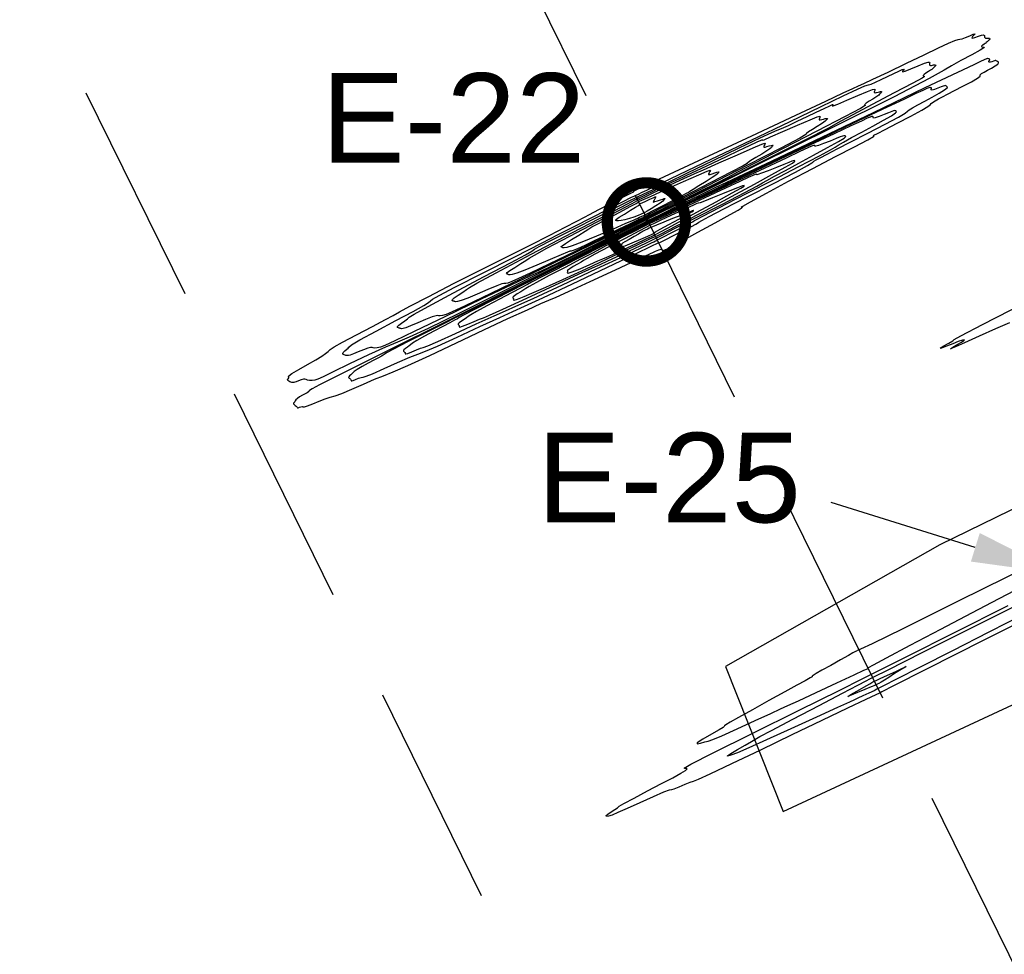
# Model space of a CAD drawing. Extents: x 3249832 to 3255657, y 13789405 to 13793316.
# Tile 600 of 656: x 3254594 to 3254814, y 13790838 to 13791046. Entities that reach past the tile are written whole.
import ezdxf

# ---------------------------------------------------------------- set-up
doc = ezdxf.new("R2010")
doc.units = 0
doc.header["$LTSCALE"] = 100
doc.header["$MEASUREMENT"] = 0
doc.linetypes.add('DASHED', pattern=[0.75, 0.5, -0.25])
for name, color, linetype in [('GRATIO_CON', 10, 'CONTINUOUS'), ('GRATIO_ICON', 7, 'CONTINUOUS'), ('PLAN', 7, 'CONTINUOUS'), ('TARGETS_EAST', 7, 'CONTINUOUS')]:
    doc.layers.add(name, color=color, linetype=linetype)
doc.styles.add('Gratio_032316_contours$0$symbol', font='symbol.shx')
doc.styles.get("Standard").update_dxf_attribs({"font": 'arial.ttf'})
doc.linetypes.add('Gratio_032316_contours$0$DEPRESSION', pattern='A,0.3,["%",Gratio_032316_contours$0$symbol,S=0.05,R=180,X=0,Y=0],0.0001', length=0.3001)

# ---------------------------------------------------------------- blocks, each defined once
blk = doc.blocks.new('Gratio_032316_contours')
at = {"layer": 'GRATIO_CON', "color": 5, "linetype": 'Continuous', "flags": 128}
for points in [[(3254655.18, 13790965.31), (3254655.13, 13790965.32), (3254655.08, 13790965.33), (3254654.99, 13790965.34), (3254654.84, 13790965.35), (3254654.64, 13790965.38), (3254654.4, 13790965.46), (3254654.15, 13790965.6), (3254653.96, 13790965.78), (3254653.9, 13790965.99), (3254654, 13790966.19), (3254654.15, 13790966.37), (3254654.21, 13790966.51), (3254654.12, 13790966.63), (3254654.2, 13790966.86), (3254654.86, 13790967.36), (3254656.38, 13790968.24), (3254658.34, 13790969.33), (3254660.2, 13790970.37), (3254661.53, 13790971.19), (3254662.38, 13790971.79), (3254662.93, 13790972.26), (3254663.42, 13790972.69), (3254664.32, 13790973.31), (3254666.19, 13790974.37), (3254669.29, 13790976), (3254672.84, 13790977.83), (3254675.81, 13790979.38), (3254677.53, 13790980.34), (3254678.9, 13790981.14), (3254681.23, 13790982.41), (3254685.44, 13790984.59), (3254691.02, 13790987.43), (3254697.09, 13790990.49), (3254702.89, 13790993.42), (3254708.1, 13790996.05), (3254712.52, 13790998.28), (3254715.98, 13791000.05), (3254718.53, 13791001.37), (3254720.28, 13791002.29), (3254721.4, 13791002.9), (3254722.35, 13791003.41), (3254723.65, 13791004.09), (3254725.62, 13791005.11), (3254727.85, 13791006.24), (3254729.72, 13791007.18), (3254730.76, 13791007.7), (3254731.15, 13791007.88), (3254731.21, 13791007.91), (3254731.2, 13791007.92), (3254731.19, 13791007.95), (3254731.17, 13791007.98), (3254731.17, 13791007.99), (3254731.16, 13791008), (3254731.16, 13791008.02), (3254731.4, 13791008.16), (3254733.2, 13791009.04), (3254738.12, 13791011.35), (3254746.97, 13791015.49), (3254757.7, 13791020.49), (3254767.49, 13791025.06), (3254774.19, 13791028.2), (3254778.11, 13791030.05), (3254780.23, 13791031.04), (3254781.49, 13791031.61), (3254782.72, 13791032.17), (3254784.75, 13791033.11), (3254788.11, 13791034.71), (3254792.22, 13791036.67), (3254796.21, 13791038.59), (3254799.37, 13791040.11), (3254801.63, 13791041.17), (3254803.07, 13791041.79), (3254803.81, 13791042), (3254804.2, 13791042.03), (3254804.66, 13791042.1), (3254805.45, 13791042.4), (3254806.4, 13791042.81), (3254807.17, 13791043.15), (3254807.53, 13791043.27), (3254807.54, 13791043.18), (3254807.32, 13791042.94), (3254807.01, 13791042.63), (3254806.82, 13791042.35), (3254806.95, 13791042.25), (3254807.51, 13791042.42), (3254808.31, 13791042.71), (3254809.03, 13791042.95), (3254809.47, 13791043), (3254809.65, 13791042.91), (3254809.7, 13791042.77), (3254809.7, 13791042.66), (3254809.69, 13791042.57), (3254809.71, 13791042.49), (3254809.76, 13791042.41), (3254809.84, 13791042.33), (3254809.94, 13791042.27), (3254810.06, 13791042.26), (3254810.21, 13791042.28), (3254810.4, 13791042.3), (3254810.63, 13791042.31), (3254810.82, 13791042.27), (3254810.88, 13791042.15), (3254810.74, 13791041.93), (3254810.49, 13791041.67), (3254810.24, 13791041.45), (3254810.08, 13791041.3), (3254809.97, 13791041.2), (3254809.81, 13791041.09), (3254809.57, 13791040.94), (3254809.29, 13791040.75), (3254809.07, 13791040.57), (3254808.99, 13791040.42), (3254809.05, 13791040.32), (3254809.27, 13791040.28), (3254809.58, 13791040.28), (3254809.56, 13791040.13), (3254808.73, 13791039.6), (3254806.83, 13791038.56), (3254804.42, 13791037.28), (3254802.31, 13791036.1), (3254800.68, 13791035.11), (3254797.33, 13791033.25), (3254789.46, 13791029.19), (3254775.54, 13791022.22), (3254759.18, 13791014.09), (3254745.28, 13791007.21), (3254737.51, 13791003.37), (3254734.65, 13791001.95), (3254734.25, 13791001.74), (3254734.11, 13791001.66), (3254733.11, 13791001.17), (3254730.4, 13790999.82), (3254725.38, 13790997.31), (3254718.36, 13790993.81), (3254709.94, 13790989.6), (3254700.81, 13790985.04), (3254692.15, 13790980.76), (3254685.3, 13790977.43), (3254681.08, 13790975.48), (3254678.43, 13790974.36), (3254675.78, 13790973.22), (3254672.01, 13790971.49), (3254667.77, 13790969.47), (3254664.11, 13790967.71), (3254661.83, 13790966.62), (3254660.64, 13790966.09), (3254659.97, 13790965.89), (3254659.36, 13790965.81), (3254658.79, 13790965.81), (3254658.33, 13790965.88), (3254658.03, 13790965.99), (3254657.78, 13790966.09), (3254657.44, 13790966.09), (3254656.93, 13790965.95), (3254656.35, 13790965.72), (3254655.82, 13790965.51), (3254655.48, 13790965.38), (3254655.28, 13790965.33), (3254655.18, 13790965.31)], [(3254667.29, 13790971.34), (3254667.19, 13790971.34), (3254667.12, 13790971.36), (3254667.03, 13790971.38), (3254666.91, 13790971.4), (3254666.73, 13790971.43), (3254666.53, 13790971.5), (3254666.33, 13790971.62), (3254666.22, 13790971.81), (3254666.32, 13790972.07), (3254666.67, 13790972.41), (3254667.12, 13790972.75), (3254667.44, 13790973.04), (3254667.59, 13790973.26), (3254668.2, 13790973.74), (3254670.08, 13790974.86), (3254673.69, 13790976.82), (3254678.09, 13790979.16), (3254681.96, 13790981.23), (3254684.32, 13790982.54), (3254685.42, 13790983.23), (3254685.87, 13790983.58), (3254686.31, 13790983.93), (3254687.76, 13790984.77), (3254691.3, 13790986.63), (3254697.47, 13790989.79), (3254704.67, 13790993.44), (3254710.77, 13790996.53), (3254714.26, 13790998.31), (3254716.18, 13790999.32), (3254718.22, 13791000.37), (3254721.57, 13791002.09), (3254725.53, 13791004.09), (3254728.91, 13791005.79), (3254730.79, 13791006.73), (3254731.49, 13791007.07), (3254731.6, 13791007.11), (3254731.63, 13791007.11), (3254731.81, 13791007.2), (3254732.3, 13791007.43), (3254733.17, 13791007.85), (3254734.19, 13791008.34), (3254735.07, 13791008.76), (3254735.78, 13791009.09), (3254737.43, 13791009.88), (3254741.41, 13791011.79), (3254748.56, 13791015.22), (3254757.49, 13791019.5), (3254766.22, 13791023.69), (3254773.15, 13791027.03), (3254778.12, 13791029.41), (3254781.3, 13791030.89), (3254782.96, 13791031.6), (3254783.74, 13791031.85), (3254784.34, 13791032.03), (3254785.31, 13791032.44), (3254786.61, 13791033.04), (3254788.03, 13791033.72), (3254789.38, 13791034.36), (3254790.51, 13791034.89), (3254791.31, 13791035.25), (3254791.68, 13791035.38), (3254791.71, 13791035.33), (3254791.54, 13791035.14), (3254791.33, 13791034.9), (3254791.35, 13791034.76), (3254791.92, 13791034.9), (3254793.22, 13791035.41), (3254794.84, 13791036.09), (3254796.26, 13791036.66), (3254797.08, 13791036.9), (3254797.39, 13791036.89), (3254797.44, 13791036.76), (3254797.42, 13791036.62), (3254797.38, 13791036.5), (3254797.37, 13791036.39), (3254797.4, 13791036.29), (3254797.48, 13791036.22), (3254797.62, 13791036.19), (3254797.81, 13791036.21), (3254798.04, 13791036.26), (3254798.3, 13791036.31), (3254798.54, 13791036.33), (3254798.72, 13791036.3), (3254798.77, 13791036.2), (3254798.66, 13791036.02), (3254798.44, 13791035.79), (3254798.22, 13791035.59), (3254798.07, 13791035.44), (3254797.9, 13791035.3), (3254797.62, 13791035.1), (3254797.14, 13791034.8), (3254796.6, 13791034.46), (3254796.16, 13791034.15), (3254795.94, 13791033.94), (3254795.94, 13791033.83), (3254796.12, 13791033.79), (3254796.29, 13791033.75), (3254795.75, 13791033.36), (3254793.65, 13791032.2), (3254789.52, 13791030.03), (3254784.54, 13791027.44), (3254780.25, 13791025.18), (3254777.57, 13791023.7), (3254774.81, 13791022.2), (3254769.66, 13791019.55), (3254760.71, 13791015.06), (3254750.2, 13791009.84), (3254741.26, 13791005.42), (3254736.12, 13791002.87), (3254733.25, 13791001.43), (3254730.18, 13790999.88), (3254725.13, 13790997.36), (3254719.16, 13790994.4), (3254713.99, 13790991.86), (3254710.74, 13790990.31), (3254708.06, 13790989.08), (3254703.97, 13790987.17), (3254697.19, 13790983.93), (3254689.21, 13790980.09), (3254682.22, 13790976.72), (3254677.86, 13790974.63), (3254675.67, 13790973.61), (3254674.64, 13790973.22), (3254673.94, 13790973.06), (3254673.41, 13790973.02), (3254673.03, 13790973.07), (3254672.77, 13790973.16), (3254672.44, 13790973.18), (3254671.85, 13790973.04), (3254670.85, 13790972.67), (3254669.66, 13790972.18), (3254668.6, 13790971.75), (3254667.89, 13790971.48), (3254667.49, 13790971.37), (3254667.29, 13790971.34)], [(3254679.4, 13790977.36), (3254679.24, 13790977.37), (3254679.15, 13790977.4), (3254679.08, 13790977.43), (3254678.97, 13790977.45), (3254678.82, 13790977.48), (3254678.66, 13790977.53), (3254678.5, 13790977.64), (3254678.48, 13790977.83), (3254678.74, 13790978.16), (3254679.35, 13790978.63), (3254680.09, 13790979.14), (3254680.68, 13790979.56), (3254681.06, 13790979.9), (3254682.2, 13790980.63), (3254685.3, 13790982.35), (3254691.01, 13790985.4), (3254697.84, 13790989), (3254703.72, 13790992.1), (3254707.1, 13790993.9), (3254708.47, 13790994.67), (3254708.8, 13790994.91), (3254709.08, 13790995.11), (3254710.15, 13790995.71), (3254712.87, 13790997.12), (3254717.66, 13790999.55), (3254723.27, 13791002.39), (3254728.03, 13791004.79), (3254730.68, 13791006.13), (3254731.66, 13791006.62), (3254731.81, 13791006.69), (3254731.87, 13791006.71), (3254732.28, 13791006.9), (3254733.38, 13791007.42), (3254735.49, 13791008.42), (3254738.76, 13791009.99), (3254743.31, 13791012.19), (3254749.03, 13791014.95), (3254754.86, 13791017.77), (3254759.53, 13791019.99), (3254762.13, 13791021.19), (3254763.37, 13791021.72), (3254764.31, 13791022.11), (3254765.83, 13791022.8), (3254767.83, 13791023.74), (3254770.01, 13791024.78), (3254772.08, 13791025.77), (3254773.83, 13791026.6), (3254775.08, 13791027.18), (3254775.72, 13791027.45), (3254775.88, 13791027.47), (3254775.77, 13791027.35), (3254775.65, 13791027.18), (3254775.88, 13791027.18), (3254776.9, 13791027.55), (3254778.92, 13791028.4), (3254781.37, 13791029.46), (3254783.49, 13791030.36), (3254784.68, 13791030.79), (3254785.13, 13791030.86), (3254785.18, 13791030.74), (3254785.13, 13791030.58), (3254785.07, 13791030.42), (3254785.03, 13791030.28), (3254785.04, 13791030.17), (3254785.13, 13791030.11), (3254785.3, 13791030.1), (3254785.56, 13791030.15), (3254785.88, 13791030.23), (3254786.19, 13791030.31), (3254786.45, 13791030.35), (3254786.62, 13791030.33), (3254786.67, 13791030.25), (3254786.57, 13791030.1), (3254786.39, 13791029.91), (3254786.21, 13791029.73), (3254786.06, 13791029.57), (3254785.84, 13791029.39), (3254785.42, 13791029.1), (3254784.72, 13791028.67), (3254783.92, 13791028.17), (3254783.25, 13791027.74), (3254782.9, 13791027.47), (3254782.84, 13791027.34), (3254782.97, 13791027.31), (3254783.01, 13791027.23), (3254781.95, 13791026.59), (3254778.56, 13791024.79), (3254772.22, 13791021.5), (3254764.66, 13791017.61), (3254758.2, 13791014.26), (3254754.45, 13791012.3), (3254752.29, 13791011.15), (3254749.87, 13791009.9), (3254745.89, 13791007.91), (3254741.22, 13791005.59), (3254737.25, 13791003.62), (3254735.03, 13791002.52), (3254734.21, 13791002.1), (3254734.1, 13791002.03), (3254734.1, 13791002.03), (3254734.1, 13791002.03), (3254734.1, 13791002.03), (3254733.85, 13791001.91), (3254732.09, 13791001.06), (3254727.3, 13790998.75), (3254718.71, 13790994.6), (3254708.44, 13790989.64), (3254699.34, 13790985.26), (3254693.6, 13790982.5), (3254690.66, 13790981.12), (3254689.32, 13790980.55), (3254688.53, 13790980.31), (3254688.03, 13790980.23), (3254687.73, 13790980.27), (3254687.51, 13790980.32), (3254687.11, 13790980.27), (3254686.25, 13790979.99), (3254684.76, 13790979.39), (3254682.98, 13790978.64), (3254681.37, 13790977.98), (3254680.3, 13790977.58), (3254679.7, 13790977.4), (3254679.4, 13790977.36)], [(3254691.51, 13790983.38), (3254691.3, 13790983.4), (3254691.19, 13790983.43), (3254691.12, 13790983.48), (3254691.03, 13790983.5), (3254690.92, 13790983.53), (3254690.79, 13790983.57), (3254690.68, 13790983.66), (3254690.74, 13790983.86), (3254691.16, 13790984.24), (3254692.02, 13790984.85), (3254693.06, 13790985.52), (3254693.91, 13790986.09), (3254694.54, 13790986.54), (3254696.2, 13790987.51), (3254700.51, 13790989.85), (3254708.33, 13790993.98), (3254717.59, 13790998.83), (3254725.47, 13791002.96), (3254729.88, 13791005.27), (3254731.52, 13791006.12), (3254731.78, 13791006.26), (3254731.83, 13791006.28), (3254731.89, 13791006.31), (3254731.94, 13791006.33), (3254732.03, 13791006.37), (3254732.51, 13791006.59), (3254733.78, 13791007.19), (3254736.03, 13791008.28), (3254738.68, 13791009.56), (3254740.93, 13791010.63), (3254742.24, 13791011.25), (3254743.11, 13791011.64), (3254744.29, 13791012.18), (3254746.34, 13791013.15), (3254749.05, 13791014.44), (3254751.99, 13791015.84), (3254754.78, 13791017.17), (3254757.15, 13791018.3), (3254758.86, 13791019.11), (3254759.76, 13791019.51), (3254760.04, 13791019.61), (3254760, 13791019.55), (3254759.96, 13791019.46), (3254760.41, 13791019.59), (3254761.88, 13791020.2), (3254764.62, 13791021.39), (3254767.9, 13791022.84), (3254770.71, 13791024.06), (3254772.29, 13791024.69), (3254772.87, 13791024.84), (3254772.93, 13791024.72), (3254772.85, 13791024.54), (3254772.76, 13791024.34), (3254772.69, 13791024.17), (3254772.69, 13791024.05), (3254772.77, 13791024), (3254772.98, 13791024.02), (3254773.31, 13791024.1), (3254773.71, 13791024.21), (3254774.09, 13791024.31), (3254774.36, 13791024.36), (3254774.52, 13791024.36), (3254774.56, 13791024.3), (3254774.49, 13791024.18), (3254774.34, 13791024.03), (3254774.19, 13791023.87), (3254774.04, 13791023.71), (3254773.77, 13791023.49), (3254773.22, 13791023.11), (3254772.3, 13791022.53), (3254771.23, 13791021.88), (3254770.34, 13791021.33), (3254769.86, 13791020.99), (3254769.73, 13791020.85), (3254769.81, 13791020.82), (3254769.76, 13791020.72), (3254768.38, 13791019.95), (3254764.27, 13791017.79), (3254756.71, 13791013.89), (3254747.73, 13791009.28), (3254740.08, 13791005.36), (3254735.81, 13791003.16), (3254734.23, 13791002.35), (3254734.01, 13791002.23), (3254734.01, 13791002.23), (3254734.01, 13791002.23), (3254734, 13791002.23), (3254733.85, 13791002.16), (3254732.77, 13791001.65), (3254729.85, 13791000.24), (3254724.6, 13790997.71), (3254718.2, 13790994.62), (3254712.27, 13790991.77), (3254708.09, 13790989.77), (3254705.5, 13790988.55), (3254703.99, 13790987.88), (3254703.11, 13790987.55), (3254702.65, 13790987.45), (3254702.42, 13790987.46), (3254702.25, 13790987.48), (3254701.78, 13790987.36), (3254700.66, 13790986.94), (3254698.67, 13790986.1), (3254696.29, 13790985.1), (3254694.15, 13790984.21), (3254692.72, 13790983.68), (3254691.91, 13790983.44), (3254691.51, 13790983.38)], [(3254715.73, 13790995.43), (3254715.41, 13790995.45), (3254715.27, 13790995.51), (3254715.2, 13790995.57), (3254715.15, 13790995.61), (3254715.1, 13790995.63), (3254715.04, 13790995.65), (3254715.03, 13790995.7), (3254715.26, 13790995.91), (3254716, 13790996.42), (3254717.38, 13790997.29), (3254719, 13790998.29), (3254720.38, 13790999.15), (3254721.2, 13790999.66), (3254721.92, 13791000.09), (3254723.21, 13791000.79), (3254725.5, 13791002), (3254728.2, 13791003.43), (3254730.5, 13791004.65), (3254731.78, 13791005.35), (3254732.24, 13791005.64), (3254732.3, 13791005.7), (3254732.39, 13791005.76), (3254733.09, 13791006.07), (3254734.99, 13791006.92), (3254738.39, 13791008.44), (3254742.39, 13791010.23), (3254745.79, 13791011.74), (3254747.69, 13791012.56), (3254748.38, 13791012.8), (3254748.41, 13791012.69), (3254748.29, 13791012.45), (3254748.14, 13791012.18), (3254748.02, 13791011.95), (3254747.97, 13791011.81), (3254748.06, 13791011.78), (3254748.33, 13791011.85), (3254748.81, 13791011.99), (3254749.38, 13791012.17), (3254749.88, 13791012.32), (3254750.19, 13791012.4), (3254750.32, 13791012.42), (3254750.35, 13791012.4), (3254750.32, 13791012.35), (3254750.25, 13791012.27), (3254750.16, 13791012.15), (3254750.02, 13791011.99), (3254749.65, 13791011.68), (3254748.83, 13791011.12), (3254747.45, 13791010.26), (3254745.86, 13791009.3), (3254744.52, 13791008.5), (3254743.78, 13791008.05), (3254743.51, 13791007.87), (3254743.51, 13791007.85), (3254743.49, 13791007.82), (3254743.12, 13791007.61), (3254741.99, 13791007.02), (3254739.93, 13791005.95), (3254737.48, 13791004.7), (3254735.4, 13791003.62), (3254734.24, 13791003.01), (3254733.81, 13791002.78), (3254733.76, 13791002.74), (3254733.74, 13791002.73), (3254733.66, 13791002.69), (3254733.44, 13791002.58), (3254733.04, 13791002.4), (3254732.57, 13791002.18), (3254732.17, 13791001.99), (3254731.94, 13791001.89), (3254731.84, 13791001.85), (3254731.82, 13791001.84), (3254731.73, 13791001.81), (3254731.11, 13791001.55), (3254729.46, 13791000.83), (3254726.5, 13790999.54), (3254722.93, 13790998.01), (3254719.7, 13790996.67), (3254717.54, 13790995.87), (3254716.34, 13790995.52), (3254715.73, 13790995.43)]]:
    blk.add_lwpolyline(points, close=True, dxfattribs=at)
at = {"layer": 'GRATIO_CON', "color": 1, "linetype": 'Continuous', "flags": 128}
for points in [[(3254739.22, 13790995.43), (3254739.45, 13790995.56), (3254739.56, 13790995.62), (3254739.6, 13790995.64), (3254739.72, 13790995.71), (3254740.41, 13790996.09), (3254742.27, 13790997.1), (3254745.6, 13790998.91), (3254749.51, 13791001.04), (3254752.81, 13791002.86), (3254754.63, 13791003.87), (3254755.29, 13791004.27), (3254755.42, 13791004.37), (3254755.51, 13791004.45), (3254755.57, 13791004.52), (3254755.5, 13791004.52), (3254755.31, 13791004.48), (3254755.67, 13791004.73), (3254757.38, 13791005.7), (3254760.97, 13791007.66), (3254765.89, 13791010.29), (3254771.28, 13791013.15), (3254776.39, 13791015.82), (3254780.65, 13791018.03), (3254783.57, 13791019.56), (3254784.85, 13791020.28), (3254785.03, 13791020.46), (3254784.85, 13791020.45), (3254784.97, 13791020.57), (3254785.75, 13791021), (3254787.45, 13791021.88), (3254790.15, 13791023.28), (3254793.18, 13791024.86), (3254795.69, 13791026.21), (3254797.04, 13791027.02), (3254797.54, 13791027.42), (3254797.74, 13791027.66), (3254798.08, 13791027.93), (3254798.63, 13791028.28), (3254799.37, 13791028.69), (3254800.27, 13791029.18), (3254801.44, 13791029.79), (3254802.96, 13791030.57), (3254804.86, 13791031.55), (3254806.74, 13791032.54), (3254808.12, 13791033.34), (3254808.69, 13791033.77), (3254808.74, 13791033.97), (3254808.72, 13791034.12), (3254809.01, 13791034.36), (3254809.6, 13791034.7), (3254810.38, 13791035.13), (3254811.26, 13791035.61), (3254812.06, 13791036.07), (3254812.63, 13791036.47), (3254812.84, 13791036.74), (3254812.79, 13791036.92), (3254812.62, 13791037.05), (3254812.46, 13791037.15), (3254812.32, 13791037.24), (3254812.2, 13791037.29), (3254812.09, 13791037.29), (3254811.93, 13791037.25), (3254811.68, 13791037.15), (3254811.31, 13791037.01), (3254810.94, 13791036.89), (3254810.69, 13791036.88), (3254810.67, 13791037.03), (3254810.78, 13791037.27), (3254810.86, 13791037.49), (3254810.82, 13791037.6), (3254810.7, 13791037.64), (3254810.57, 13791037.66), (3254810.5, 13791037.69), (3254810.43, 13791037.73), (3254810.32, 13791037.73), (3254810.1, 13791037.66), (3254809.64, 13791037.45), (3254808.82, 13791037.07), (3254807.26, 13791036.34), (3254803.63, 13791034.62), (3254796.37, 13791031.15), (3254784.77, 13791025.6), (3254771.66, 13791019.33), (3254760.75, 13791014.14), (3254754.68, 13791011.28), (3254751.84, 13791009.98), (3254749.54, 13791008.9), (3254745.79, 13791007.08), (3254741.3, 13791004.87), (3254737.45, 13791002.97), (3254735.3, 13791001.91), (3254734.5, 13791001.51), (3254734.39, 13791001.46), (3254734.39, 13791001.46), (3254734.38, 13791001.47), (3254734.38, 13791001.47), (3254733.95, 13791001.26), (3254730.92, 13790999.75), (3254722.71, 13790995.64), (3254707.99, 13790988.28), (3254690.44, 13790979.52), (3254675.02, 13790971.82), (3254665.52, 13790967.06), (3254661, 13790964.79), (3254659.36, 13790963.92), (3254658.78, 13790963.55), (3254658.65, 13790963.4), (3254658.65, 13790963.32), (3254658.54, 13790963.22), (3254658.25, 13790963.05), (3254657.8, 13790962.81), (3254657.2, 13790962.49), (3254656.59, 13790962.14), (3254656.08, 13790961.79), (3254655.76, 13790961.48), (3254655.6, 13790961.21), (3254655.49, 13790961), (3254655.36, 13790960.84), (3254655.25, 13790960.71), (3254655.21, 13790960.59), (3254655.28, 13790960.47), (3254655.43, 13790960.33), (3254655.61, 13790960.19), (3254655.79, 13790960.04), (3254655.94, 13790959.9), (3254656.03, 13790959.79), (3254656.08, 13790959.71), (3254656.14, 13790959.68), (3254656.27, 13790959.71), (3254656.53, 13790959.81), (3254656.84, 13790959.92), (3254657.12, 13790959.97), (3254657.33, 13790959.93), (3254657.66, 13790959.92), (3254658.34, 13790960.11), (3254659.52, 13790960.57), (3254660.96, 13790961.18), (3254662.32, 13790961.71), (3254663.4, 13790962.03), (3254664.5, 13790962.33), (3254666.04, 13790962.86), (3254668.29, 13790963.82), (3254670.89, 13790964.98), (3254673.33, 13790966.05), (3254675.31, 13790966.84), (3254677.49, 13790967.71), (3254680.76, 13790969.12), (3254685.69, 13790971.4), (3254691.67, 13790974.22), (3254697.76, 13790977.09), (3254703.15, 13790979.61), (3254707.49, 13790981.6), (3254710.53, 13790982.97), (3254712.32, 13790983.74), (3254713.92, 13790984.43), (3254716.71, 13790985.68), (3254721.52, 13790987.89), (3254727.18, 13790990.5), (3254732, 13790992.74), (3254734.72, 13790994), (3254735.81, 13790994.5), (3254736.16, 13790994.66), (3254736.49, 13790994.81), (3254736.88, 13790994.97), (3254737.21, 13790995.09), (3254737.41, 13790995.12), (3254737.51, 13790995.08), (3254737.57, 13790994.99), (3254737.63, 13790994.89), (3254737.76, 13790994.84), (3254738, 13790994.87), (3254738.39, 13790995.02), (3254738.84, 13790995.23), (3254739.22, 13790995.43)], [(3254742.95, 13791005.37), (3254736.98, 13791002.52), (3254734.77, 13791001.47), (3254734.45, 13791001.33), (3254734.45, 13791001.33), (3254734.45, 13791001.34), (3254734.45, 13791001.34), (3254734.17, 13791001.19), (3254732.21, 13791000.21), (3254726.89, 13790997.55), (3254717.29, 13790992.75), (3254705.49, 13790986.85), (3254694.33, 13790981.27), (3254686.08, 13790977.13), (3254680.69, 13790974.42), (3254677.54, 13790972.8), (3254676, 13790971.97), (3254675.45, 13790971.62), (3254675.25, 13790971.46), (3254674.87, 13790971.22), (3254674.19, 13790970.85), (3254673.19, 13790970.32), (3254671.89, 13790969.64), (3254670.54, 13790968.91), (3254669.43, 13790968.26), (3254668.8, 13790967.8), (3254668.49, 13790967.49), (3254668.29, 13790967.25), (3254668.03, 13790967.03), (3254667.75, 13790966.81), (3254667.56, 13790966.62), (3254667.53, 13790966.46), (3254667.63, 13790966.33), (3254667.78, 13790966.21), (3254667.93, 13790966.08), (3254668.05, 13790965.96), (3254668.12, 13790965.84), (3254668.14, 13790965.73), (3254668.24, 13790965.7), (3254668.52, 13790965.78), (3254669.08, 13790966), (3254669.76, 13790966.27), (3254670.35, 13790966.47), (3254670.78, 13790966.55), (3254671.45, 13790966.73), (3254672.91, 13790967.3), (3254675.46, 13790968.43), (3254678.5, 13790969.81), (3254681.19, 13790970.99), (3254683.01, 13790971.7), (3254684.72, 13790972.35), (3254687.43, 13790973.49), (3254691.8, 13790975.48), (3254696.89, 13790977.84), (3254701.32, 13790979.89), (3254704.24, 13790981.2), (3254706.87, 13790982.36), (3254710.97, 13790984.24), (3254717.61, 13790987.38), (3254725.25, 13790991.03), (3254731.69, 13790994.11), (3254735.28, 13790995.84), (3254736.6, 13790996.48), (3254736.79, 13790996.57), (3254736.8, 13790996.56), (3254736.81, 13790996.54), (3254736.82, 13790996.53), (3254736.88, 13790996.54), (3254737.27, 13790996.72), (3254738.31, 13790997.24), (3254740.18, 13790998.18), (3254742.35, 13790999.29), (3254744.17, 13791000.23), (3254745.15, 13791000.74), (3254745.55, 13791000.97), (3254745.84, 13791001.14), (3254746.5, 13791001.52), (3254748.14, 13791002.4), (3254751.43, 13791004.12), (3254756.64, 13791006.8), (3254762.51, 13791009.83), (3254767.4, 13791012.37), (3254770.09, 13791013.81), (3254771.09, 13791014.41), (3254771.3, 13791014.59), (3254771.53, 13791014.76), (3254772.03, 13791015.06), (3254772.98, 13791015.57), (3254774.5, 13791016.37), (3254776.73, 13791017.52), (3254779.78, 13791019.09), (3254783.6, 13791021.05), (3254787.46, 13791023.06), (3254790.46, 13791024.65), (3254791.97, 13791025.55), (3254792.5, 13791025.96), (3254792.83, 13791026.25), (3254793.58, 13791026.72), (3254794.79, 13791027.38), (3254796.31, 13791028.2), (3254798, 13791029.12), (3254799.58, 13791030), (3254800.76, 13791030.71), (3254801.32, 13791031.15), (3254801.41, 13791031.38), (3254801.29, 13791031.5), (3254801.15, 13791031.59), (3254801.02, 13791031.65), (3254800.88, 13791031.68), (3254800.71, 13791031.66), (3254800.43, 13791031.57), (3254799.96, 13791031.38), (3254799.27, 13791031.1), (3254798.53, 13791030.83), (3254797.98, 13791030.68), (3254797.76, 13791030.73), (3254797.77, 13791030.9), (3254797.84, 13791031.07), (3254797.8, 13791031.16), (3254797.7, 13791031.19), (3254797.6, 13791031.21), (3254797.53, 13791031.24), (3254797.43, 13791031.25), (3254797.22, 13791031.19), (3254796.78, 13791031.02), (3254795.9, 13791030.61), (3254794.32, 13791029.88), (3254791.62, 13791028.61), (3254786.79, 13791026.33), (3254778.64, 13791022.44), (3254766.73, 13791016.75), (3254753.71, 13791010.52), (3254742.95, 13791005.37)], [(3254739.89, 13791003.71), (3254736.12, 13791001.92), (3254734.73, 13791001.27), (3254734.52, 13791001.18), (3254734.39, 13791001.12), (3254733.5, 13791000.67), (3254731.08, 13790999.45), (3254726.6, 13790997.21), (3254720.54, 13790994.18), (3254713.64, 13790990.72), (3254706.64, 13790987.21), (3254700.37, 13790984.05), (3254695.71, 13790981.68), (3254693.22, 13790980.39), (3254692.24, 13790979.84), (3254691.84, 13790979.59), (3254691.2, 13790979.23), (3254690.13, 13790978.66), (3254688.58, 13790977.84), (3254686.57, 13790976.78), (3254684.48, 13790975.67), (3254682.79, 13790974.73), (3254681.83, 13790974.13), (3254681.38, 13790973.77), (3254681.09, 13790973.51), (3254680.69, 13790973.21), (3254680.25, 13790972.91), (3254679.91, 13790972.65), (3254679.78, 13790972.46), (3254679.82, 13790972.33), (3254679.94, 13790972.22), (3254680.06, 13790972.12), (3254680.15, 13790972.01), (3254680.2, 13790971.88), (3254680.2, 13790971.76), (3254680.33, 13790971.71), (3254680.78, 13790971.84), (3254681.64, 13790972.18), (3254682.68, 13790972.62), (3254683.59, 13790972.98), (3254684.22, 13790973.18), (3254685.24, 13790973.54), (3254687.47, 13790974.5), (3254691.41, 13790976.29), (3254696.05, 13790978.43), (3254700.07, 13790980.26), (3254702.62, 13790981.38), (3254704.95, 13790982.37), (3254708.81, 13790984.11), (3254715.32, 13790987.14), (3254722.89, 13790990.7), (3254729.32, 13790993.74), (3254732.94, 13790995.44), (3254734.37, 13790996.12), (3254734.82, 13790996.32), (3254735.25, 13790996.53), (3254735.75, 13790996.77), (3254736.17, 13790996.98), (3254736.4, 13790997.1), (3254736.49, 13790997.16), (3254736.49, 13790997.17), (3254736.54, 13790997.21), (3254736.91, 13790997.39), (3254737.89, 13790997.89), (3254739.65, 13790998.79), (3254741.72, 13790999.85), (3254743.47, 13791000.76), (3254744.44, 13791001.27), (3254744.8, 13791001.48), (3254744.87, 13791001.53), (3254744.97, 13791001.6), (3254745.44, 13791001.85), (3254746.59, 13791002.45), (3254748.73, 13791003.56), (3254752.02, 13791005.26), (3254756.6, 13791007.61), (3254762.34, 13791010.56), (3254768.18, 13791013.57), (3254772.79, 13791015.97), (3254775.26, 13791017.32), (3254776.27, 13791017.94), (3254776.94, 13791018.38), (3254778.16, 13791019.07), (3254779.98, 13791020.06), (3254782.24, 13791021.28), (3254784.74, 13791022.63), (3254787.1, 13791023.93), (3254788.89, 13791024.96), (3254789.8, 13791025.56), (3254790.04, 13791025.84), (3254789.96, 13791025.95), (3254789.84, 13791026.02), (3254789.72, 13791026.07), (3254789.57, 13791026.08), (3254789.34, 13791026.03), (3254788.94, 13791025.88), (3254788.25, 13791025.61), (3254787.23, 13791025.2), (3254786.13, 13791024.77), (3254785.26, 13791024.48), (3254784.85, 13791024.42), (3254784.77, 13791024.52), (3254784.81, 13791024.65), (3254784.78, 13791024.73), (3254784.7, 13791024.75), (3254784.62, 13791024.76), (3254784.55, 13791024.78), (3254784.42, 13791024.76), (3254784.12, 13791024.65), (3254783.47, 13791024.38), (3254782.16, 13791023.77), (3254779.81, 13791022.68), (3254776.09, 13791020.94), (3254770.81, 13791018.45), (3254763.82, 13791015.14), (3254755.3, 13791011.07), (3254746.72, 13791006.97), (3254739.89, 13791003.71)], [(3254736.82, 13791002.03), (3254735.27, 13791001.3), (3254734.7, 13791001.03), (3254734.61, 13791001), (3254734.61, 13791001), (3254734.61, 13791001), (3254734.61, 13791001), (3254734.45, 13791000.93), (3254733.34, 13791000.37), (3254730.32, 13790998.85), (3254724.93, 13790996.14), (3254718.6, 13790992.95), (3254713.23, 13790990.24), (3254710.25, 13790988.71), (3254709.02, 13790988.06), (3254708.43, 13790987.72), (3254707.54, 13790987.24), (3254706.08, 13790986.46), (3254703.97, 13790985.36), (3254701.25, 13790983.93), (3254698.43, 13790982.44), (3254696.15, 13790981.21), (3254694.87, 13790980.46), (3254694.27, 13790980.05), (3254693.9, 13790979.76), (3254693.36, 13790979.4), (3254692.75, 13790979.01), (3254692.26, 13790978.68), (3254692.04, 13790978.46), (3254692.02, 13790978.33), (3254692.11, 13790978.24), (3254692.2, 13790978.16), (3254692.26, 13790978.06), (3254692.28, 13790977.93), (3254692.27, 13790977.79), (3254692.43, 13790977.73), (3254693.03, 13790977.9), (3254694.19, 13790978.37), (3254695.6, 13790978.97), (3254696.82, 13790979.48), (3254697.67, 13790979.8), (3254699.02, 13790980.35), (3254702.04, 13790981.7), (3254707.35, 13790984.15), (3254713.6, 13790987.06), (3254718.95, 13790989.54), (3254722.06, 13790990.97), (3254723.78, 13790991.74), (3254725.51, 13790992.52), (3254728.25, 13790993.8), (3254731.44, 13790995.3), (3254734.14, 13790996.58), (3254735.64, 13790997.3), (3254736.2, 13790997.57), (3254736.27, 13790997.62), (3254736.27, 13790997.62), (3254736.27, 13790997.62), (3254736.27, 13790997.62), (3254736.42, 13790997.69), (3254737.46, 13790998.21), (3254740.26, 13790999.64), (3254745.26, 13791002.2), (3254751.13, 13791005.22), (3254756.08, 13791007.78), (3254758.82, 13791009.23), (3254760.08, 13791009.94), (3254761.05, 13791010.51), (3254762.73, 13791011.43), (3254765.16, 13791012.74), (3254768.16, 13791014.35), (3254771.48, 13791016.14), (3254774.62, 13791017.85), (3254777.02, 13791019.2), (3254778.28, 13791019.97), (3254778.67, 13791020.3), (3254778.63, 13791020.4), (3254778.54, 13791020.46), (3254778.42, 13791020.49), (3254778.25, 13791020.48), (3254777.96, 13791020.39), (3254777.44, 13791020.2), (3254776.53, 13791019.84), (3254775.19, 13791019.29), (3254773.72, 13791018.72), (3254772.54, 13791018.28), (3254771.94, 13791018.11), (3254771.77, 13791018.14), (3254771.78, 13791018.23), (3254771.76, 13791018.29), (3254771.7, 13791018.3), (3254771.64, 13791018.31), (3254771.58, 13791018.32), (3254771.42, 13791018.28), (3254771.01, 13791018.12), (3254770.16, 13791017.74), (3254768.42, 13791016.94), (3254765.31, 13791015.49), (3254760.56, 13791013.26), (3254754.84, 13791010.58), (3254749.01, 13791007.83), (3254743.86, 13791005.39), (3254739.72, 13791003.42), (3254736.82, 13791002.03)], [(3254736.47, 13790998.59), (3254737.26, 13790999), (3254738.79, 13790999.82), (3254741.45, 13791001.26), (3254745.39, 13791003.39), (3254749.72, 13791005.74), (3254753.28, 13791007.69), (3254755.23, 13791008.79), (3254755.92, 13791009.22), (3254755.98, 13791009.3), (3254755.92, 13791009.33), (3254755.82, 13791009.32), (3254755.61, 13791009.27), (3254755.22, 13791009.13), (3254754.45, 13791008.83), (3254753.1, 13791008.29), (3254751.11, 13791007.49), (3254748.91, 13791006.6), (3254747.1, 13791005.88), (3254746.11, 13791005.5), (3254745.76, 13791005.38), (3254745.72, 13791005.39), (3254745.72, 13791005.41), (3254745.7, 13791005.41), (3254745.68, 13791005.42), (3254745.64, 13791005.41), (3254745.41, 13791005.31), (3254744.8, 13791005.04), (3254743.68, 13791004.53), (3254742.16, 13791003.83), (3254740.41, 13791003.02), (3254738.63, 13791002.19), (3254737.02, 13791001.44), (3254735.82, 13791000.88), (3254735.16, 13791000.57), (3254734.92, 13791000.46), (3254734.88, 13791000.45), (3254734.79, 13791000.4), (3254734.15, 13791000.07), (3254732.43, 13790999.17), (3254729.34, 13790997.55), (3254725.71, 13790995.65), (3254722.61, 13790994.02), (3254720.86, 13790993.07), (3254720.05, 13790992.6), (3254719.5, 13790992.26), (3254718.69, 13790991.78), (3254717.75, 13790991.22), (3254716.96, 13790990.74), (3254716.54, 13790990.45), (3254716.41, 13790990.33), (3254716.44, 13790990.28), (3254716.47, 13790990.24), (3254716.48, 13790990.17), (3254716.44, 13790990.03), (3254716.39, 13790989.84), (3254716.63, 13790989.77), (3254717.53, 13790990.03), (3254719.3, 13790990.74), (3254721.44, 13790991.67), (3254723.28, 13790992.49), (3254724.38, 13790992.96), (3254725.25, 13790993.34), (3254726.62, 13790993.96), (3254728.97, 13790995.05), (3254731.72, 13790996.34), (3254734.07, 13790997.44), (3254735.37, 13790998.06), (3254735.86, 13790998.29), (3254735.92, 13790998.32), (3254735.92, 13790998.33), (3254735.92, 13790998.33), (3254735.93, 13790998.32), (3254735.95, 13790998.33), (3254736.09, 13790998.39), (3254736.47, 13790998.59)], [(3254735.75, 13790998.69), (3254735.79, 13790998.75), (3254736.16, 13790999), (3254737.2, 13790999.61), (3254739.09, 13791000.65), (3254741.32, 13791001.87), (3254743.2, 13791002.9), (3254744.24, 13791003.49), (3254744.61, 13791003.71), (3254744.65, 13791003.75), (3254744.62, 13791003.76), (3254744.52, 13791003.74), (3254744.3, 13791003.67), (3254743.86, 13791003.5), (3254743.07, 13791003.2), (3254741.79, 13791002.68), (3254739.97, 13791001.95), (3254738, 13791001.15), (3254736.39, 13791000.49), (3254735.49, 13791000.13), (3254735.16, 13790999.99), (3254735.11, 13790999.98), (3254735.1, 13791000), (3254735.1, 13791000.01), (3254735.09, 13791000.03), (3254735.07, 13791000.03), (3254734.99, 13790999.98), (3254734.75, 13790999.85), (3254734.32, 13790999.63), (3254733.82, 13790999.37), (3254733.4, 13790999.14), (3254733.13, 13790999), (3254732.84, 13790998.83), (3254732.3, 13790998.51), (3254731.36, 13790997.96), (3254730.25, 13790997.32), (3254729.31, 13790996.76), (3254728.79, 13790996.45), (3254728.61, 13790996.33), (3254728.6, 13790996.3), (3254728.61, 13790996.28), (3254728.59, 13790996.22), (3254728.52, 13790996.08), (3254728.43, 13790995.86), (3254728.6, 13790995.73), (3254729.37, 13790995.9), (3254730.93, 13790996.51), (3254732.83, 13790997.33), (3254734.46, 13790998.06), (3254735.37, 13790998.48), (3254735.71, 13790998.65), (3254735.75, 13790998.69)]]:
    blk.add_lwpolyline(points, close=True, dxfattribs=at)
at = {"layer": 'GRATIO_CON', "color": 5, "linetype": 'Continuous', "flags": 128}
for points in [[(3254815.26, 13790978.69), (3254812.12, 13790977.31), (3254808.45, 13790975.67), (3254805.21, 13790974.23), (3254803.18, 13790973.33), (3254802.25, 13790972.93), (3254802.08, 13790972.89), (3254802.08, 13790972.89), (3254802.39, 13790973.09), (3254802.99, 13790973.44), (3254803.75, 13790973.87), (3254804.51, 13790974.33), (3254805.07, 13790974.7), (3254805.2, 13790974.89), (3254804.76, 13790974.8), (3254803.83, 13790974.48), (3254802.57, 13790974), (3254801.17, 13790973.44), (3254800.07, 13790973.03), (3254799.75, 13790972.98), (3254800.47, 13790973.43), (3254801.68, 13790974.11), (3254802.59, 13790974.66), (3254802.93, 13790974.93), (3254804.4, 13790975.79), (3254809.23, 13790978.31), (3254818.66, 13790983.12)], [(3254826.04, 13790916.06), (3254809.65, 13790907.81), (3254796.57, 13790901.22), (3254789.35, 13790897.58), (3254786.7, 13790896.22), (3254786.33, 13790896.02), (3254786.22, 13790895.95), (3254785.39, 13790895.56), (3254783.16, 13790894.5), (3254779.02, 13790892.53), (3254773.32, 13790889.81), (3254766.64, 13790886.6), (3254759.6, 13790883.2), (3254753.15, 13790880.09), (3254748.28, 13790877.78), (3254745.65, 13790876.6), (3254744.53, 13790876.18), (3254743.82, 13790875.95), (3254742.69, 13790875.49), (3254741.36, 13790874.9), (3254740.27, 13790874.46), (3254739.71, 13790874.31), (3254739.18, 13790874.21), (3254737.96, 13790873.77), (3254735.6, 13790872.75), (3254732.63, 13790871.41), (3254729.81, 13790870.13), (3254727.75, 13790869.22), (3254726.42, 13790868.67), (3254725.61, 13790868.41), (3254725.61, 13790868.41), (3254725.18, 13790868.38), (3254725.13, 13790868.55), (3254725.48, 13790868.91), (3254726.21, 13790869.41), (3254727.03, 13790869.92), (3254727.61, 13790870.28), (3254727.76, 13790870.43), (3254728.02, 13790870.64), (3254729.05, 13790871.24), (3254731.34, 13790872.47), (3254734.38, 13790874.07), (3254737.46, 13790875.69), (3254739.98, 13790877.01), (3254741.8, 13790878), (3254742.87, 13790878.64), (3254743.22, 13790878.98), (3254743.07, 13790879.09), (3254742.68, 13790879.08), (3254742.55, 13790879.17), (3254744.07, 13790880.04), (3254748.85, 13790882.48), (3254757.71, 13790886.89), (3254768.23, 13790892.1), (3254777.2, 13790896.54), (3254782.52, 13790899.19), (3254786.48, 13790901.18), (3254792.5, 13790904.21), (3254802.82, 13790909.38), (3254815, 13790915.5)], [(3254818.83, 13790913.73), (3254810.63, 13790909.55), (3254802.5, 13790905.41), (3254795.32, 13790901.75), (3254789.99, 13790899.03), (3254787.1, 13790897.55), (3254786.03, 13790897), (3254785.88, 13790896.91), (3254785.85, 13790896.89), (3254785.62, 13790896.78), (3254784.99, 13790896.47), (3254783.85, 13790895.93), (3254782.52, 13790895.31), (3254781.39, 13790894.78), (3254780.64, 13790894.44), (3254779.47, 13790893.92), (3254776.85, 13790892.72), (3254772.15, 13790890.57), (3254766.39, 13790887.93), (3254760.97, 13790885.47), (3254757.03, 13790883.7), (3254754.49, 13790882.61), (3254752.99, 13790882.03), (3254752.99, 13790882.03), (3254752.25, 13790881.8), (3254752.24, 13790881.94), (3254753, 13790882.45), (3254754.46, 13790883.32), (3254756.16, 13790884.3), (3254757.56, 13790885.1), (3254758.37, 13790885.58), (3254759.48, 13790886.2), (3254762.08, 13790887.59), (3254766.87, 13790890.11), (3254772.71, 13790893.17), (3254777.96, 13790895.92), (3254781.39, 13790897.72), (3254783.23, 13790898.68), (3254784.08, 13790899.13), (3254784.48, 13790899.33), (3254784.63, 13790899.41), (3254784.65, 13790899.41), (3254785.07, 13790899.62), (3254787.99, 13790901.07), (3254795.88, 13790905.04), (3254810.04, 13790912.15), (3254826.88, 13790920.6)]]:
    blk.add_lwpolyline(points, dxfattribs=at)
at = {"layer": 'GRATIO_CON', "color": 5, "linetype": 'Gratio_032316_contours$0$DEPRESSION', "flags": 128}
for points in [[(3254727.84, 13791001.46), (3254727.47, 13791001.48), (3254727.3, 13791001.54), (3254727.24, 13791001.61), (3254727.21, 13791001.66), (3254727.19, 13791001.67), (3254727.17, 13791001.68), (3254727.19, 13791001.71), (3254727.41, 13791001.87), (3254728.04, 13791002.27), (3254729.18, 13791002.98), (3254730.53, 13791003.81), (3254731.69, 13791004.51), (3254732.33, 13791004.91), (3254732.56, 13791005.06), (3254732.6, 13791005.07), (3254732.61, 13791005.06), (3254732.61, 13791005.05), (3254732.61, 13791005.06), (3254732.59, 13791005.09), (3254732.57, 13791005.14), (3254732.55, 13791005.18), (3254732.53, 13791005.22), (3254732.52, 13791005.24), (3254732.52, 13791005.25), (3254732.54, 13791005.26), (3254732.71, 13791005.33), (3254733.15, 13791005.52), (3254733.94, 13791005.87), (3254734.86, 13791006.28), (3254735.64, 13791006.63), (3254736.08, 13791006.81), (3254736.21, 13791006.82), (3254736.15, 13791006.68), (3254736.01, 13791006.41), (3254735.83, 13791006.1), (3254735.68, 13791005.84), (3254735.62, 13791005.69), (3254735.7, 13791005.67), (3254736.01, 13791005.76), (3254736.56, 13791005.94), (3254737.22, 13791006.14), (3254737.78, 13791006.32), (3254738.1, 13791006.42), (3254738.22, 13791006.45), (3254738.24, 13791006.45), (3254738.23, 13791006.43), (3254738.2, 13791006.39), (3254738.14, 13791006.3), (3254738.02, 13791006.14), (3254737.74, 13791005.86), (3254737.15, 13791005.43), (3254736.21, 13791004.82), (3254735.14, 13791004.17), (3254734.24, 13791003.63), (3254733.74, 13791003.33), (3254733.56, 13791003.21), (3254733.53, 13791003.19), (3254733.5, 13791003.19), (3254733.35, 13791003.14), (3254732.96, 13791002.98), (3254732.25, 13791002.69), (3254731.31, 13791002.31), (3254730.29, 13791001.95), (3254729.31, 13791001.69), (3254728.47, 13791001.52), (3254727.84, 13791001.46)], [(3254784.35, 13790897.3), (3254782.96, 13790896.72), (3254781.31, 13790896.03), (3254779.91, 13790895.45), (3254779.16, 13790895.16), (3254779.14, 13790895.2), (3254779.83, 13790895.61), (3254781.15, 13790896.36), (3254782.7, 13790897.24), (3254784.02, 13790897.98), (3254784.75, 13790898.41), (3254785.02, 13790898.57), (3254785.06, 13790898.59), (3254785.11, 13790898.61), (3254785.46, 13790898.75), (3254786.37, 13790899.16), (3254787.98, 13790899.9), (3254789.85, 13790900.78), (3254791.38, 13790901.49), (3254792.1, 13790901.82), (3254792.18, 13790901.84), (3254791.91, 13790901.7), (3254791.54, 13790901.5), (3254791.04, 13790901.21), (3254790.33, 13790900.77), (3254789.37, 13790900.15), (3254788.3, 13790899.45), (3254787.31, 13790898.82), (3254786.56, 13790898.36), (3254786.03, 13790898.07), (3254785.71, 13790897.89), (3254785.54, 13790897.8), (3254785.48, 13790897.77), (3254785.47, 13790897.76), (3254785.47, 13790897.76), (3254785.47, 13790897.76), (3254785.47, 13790897.76), (3254785.42, 13790897.74), (3254785.14, 13790897.63), (3254784.35, 13790897.3)]]:
    blk.add_lwpolyline(points, close=True, dxfattribs=at)
at = {"layer": 'GRATIO_CON', "color": 1, "linetype": 'Continuous', "flags": 128}
blk.add_lwpolyline([(3254819.79, 13790924.38), (3254803.97, 13790916.51), (3254791.45, 13790910.32), (3254784.55, 13790906.95), (3254781.95, 13790905.71), (3254781.46, 13790905.52), (3254781.25, 13790905.44), (3254781.03, 13790905.32), (3254780.84, 13790905.22), (3254780.69, 13790905.14), (3254780.28, 13790904.91), (3254779.28, 13790904.35), (3254779.28, 13790904.35), (3254777.47, 13790903.34), (3254775.3, 13790902.12), (3254773.34, 13790901.02), (3254772.06, 13790900.28), (3254771.4, 13790899.86), (3254771.18, 13790899.69), (3254771.19, 13790899.65), (3254771.14, 13790899.58), (3254770.71, 13790899.31), (3254769.61, 13790898.7), (3254767.75, 13790897.68), (3254765.02, 13790896.19), (3254761.5, 13790894.26), (3254757.8, 13790892.22), (3254754.71, 13790890.5), (3254752.8, 13790889.41), (3254751.88, 13790888.85), (3254751.58, 13790888.61), (3254751.5, 13790888.49), (3254751.24, 13790888.26), (3254750.36, 13790887.71), (3254748.65, 13790886.72), (3254746.74, 13790885.6), (3254745.47, 13790884.78), (3254745.43, 13790884.56), (3254746.23, 13790884.74), (3254747.2, 13790885.02), (3254747.93, 13790885.2), (3254748.92, 13790885.53), (3254750.93, 13790886.38), (3254754.39, 13790887.94), (3254758.44, 13790889.8), (3254761.92, 13790891.4), (3254764.06, 13790892.38), (3254765.71, 13790893.12), (3254768.11, 13790894.21), (3254772.06, 13790896.06), (3254776.66, 13790898.21), (3254780.55, 13790900.03), (3254782.73, 13790901.02), (3254783.55, 13790901.37), (3254783.67, 13790901.41), (3254783.66, 13790901.42), (3254783.65, 13790901.45), (3254783.63, 13790901.5), (3254783.77, 13790901.62), (3254784.83, 13790902.23), (3254787.75, 13790903.81), (3254793.09, 13790906.64), (3254799.9, 13790910.22), (3254806.86, 13790913.87), (3254812.94, 13790917.04), (3254818.25, 13790919.8)], dxfattribs=at)
at = {"layer": 'GRATIO_ICON', "color": 7, "linetype": 'Continuous', "flags": 128}
for points in [[(3254703.62, 13790989.41), (3254703.36, 13790989.42), (3254703.23, 13790989.47), (3254703.16, 13790989.52), (3254703.09, 13790989.55), (3254703.01, 13790989.58), (3254702.91, 13790989.61), (3254702.85, 13790989.68), (3254703, 13790989.89), (3254703.58, 13790990.33), (3254704.7, 13790991.07), (3254706.03, 13790991.91), (3254707.15, 13790992.62), (3254707.87, 13790993.1), (3254709.07, 13790993.8), (3254711.88, 13790995.33), (3254716.96, 13790998.01), (3254722.97, 13791001.17), (3254728.09, 13791003.85), (3254730.94, 13791005.36), (3254731.99, 13791005.92), (3254732.14, 13791006.01), (3254732.14, 13791006.02), (3254732.13, 13791006.03), (3254732.13, 13791006.03), (3254732.15, 13791006.04), (3254732.24, 13791006.09), (3254732.5, 13791006.21), (3254733.01, 13791006.45), (3254733.98, 13791006.91), (3254735.61, 13791007.69), (3254737.97, 13791008.81), (3254740.52, 13791010.02), (3254742.6, 13791011), (3254743.82, 13791011.55), (3254744.91, 13791012.01), (3254746.87, 13791012.86), (3254750.33, 13791014.39), (3254754.43, 13791016.22), (3254757.94, 13791017.76), (3254759.9, 13791018.58), (3254760.61, 13791018.81), (3254760.67, 13791018.71), (3254760.57, 13791018.49), (3254760.45, 13791018.26), (3254760.36, 13791018.06), (3254760.33, 13791017.93), (3254760.41, 13791017.89), (3254760.65, 13791017.93), (3254761.06, 13791018.05), (3254761.55, 13791018.19), (3254761.99, 13791018.31), (3254762.28, 13791018.38), (3254762.42, 13791018.39), (3254762.46, 13791018.35), (3254762.4, 13791018.26), (3254762.3, 13791018.15), (3254762.17, 13791018.01), (3254762.03, 13791017.85), (3254761.71, 13791017.58), (3254761.02, 13791017.11), (3254759.87, 13791016.39), (3254758.54, 13791015.59), (3254757.43, 13791014.91), (3254756.82, 13791014.52), (3254756.62, 13791014.36), (3254756.66, 13791014.33), (3254756.63, 13791014.27), (3254755.75, 13791013.78), (3254753.13, 13791012.4), (3254748.32, 13791009.92), (3254742.61, 13791006.98), (3254737.75, 13791004.48), (3254735.03, 13791003.07), (3254734.03, 13791002.54), (3254733.89, 13791002.45), (3254733.84, 13791002.42), (3254733.45, 13791002.24), (3254732.4, 13791001.74), (3254730.48, 13791000.81), (3254727.96, 13790999.6), (3254725.21, 13790998.28), (3254722.59, 13790997.04), (3254720.34, 13790995.98), (3254718.67, 13790995.21), (3254717.7, 13790994.8), (3254717.27, 13790994.66), (3254717.12, 13790994.65), (3254716.99, 13790994.65), (3254716.45, 13790994.46), (3254715.06, 13790993.88), (3254712.59, 13790992.82), (3254709.61, 13790991.55), (3254706.92, 13790990.44), (3254705.13, 13790989.77), (3254704.13, 13790989.48), (3254703.62, 13790989.41)], [(3254737.38, 13790998.56), (3254738.96, 13790999.37), (3254740.81, 13791000.32), (3254742.37, 13791001.12), (3254743.28, 13791001.6), (3254743.99, 13791002), (3254745.16, 13791002.64), (3254747.31, 13791003.79), (3254750.35, 13791005.42), (3254754.09, 13791007.42), (3254758.23, 13791009.65), (3254762.14, 13791011.78), (3254765.15, 13791013.45), (3254766.76, 13791014.38), (3254767.29, 13791014.76), (3254767.3, 13791014.85), (3254767.23, 13791014.89), (3254767.12, 13791014.91), (3254766.93, 13791014.87), (3254766.59, 13791014.76), (3254765.94, 13791014.51), (3254764.82, 13791014.06), (3254763.15, 13791013.39), (3254761.31, 13791012.66), (3254759.82, 13791012.08), (3254759.02, 13791011.81), (3254758.77, 13791011.76), (3254758.75, 13791011.81), (3254758.74, 13791011.85), (3254758.7, 13791011.86), (3254758.66, 13791011.87), (3254758.61, 13791011.87), (3254758.42, 13791011.8), (3254757.91, 13791011.58), (3254756.88, 13791011.11), (3254754.96, 13791010.23), (3254751.76, 13791008.73), (3254747.14, 13791006.58), (3254742.12, 13791004.23), (3254737.99, 13791002.3), (3254735.69, 13791001.23), (3254734.84, 13791000.84), (3254734.72, 13791000.79), (3254734.66, 13791000.76), (3254734.27, 13791000.57), (3254733.23, 13791000.04), (3254731.36, 13790999.1), (3254729.17, 13790998), (3254727.31, 13790997.06), (3254726.25, 13790996.51), (3254725.67, 13790996.2), (3254725.02, 13790995.86), (3254723.87, 13790995.24), (3254722.02, 13790994.27), (3254719.36, 13790992.87), (3254715.93, 13790991.07), (3254712.38, 13790989.21), (3254709.51, 13790987.68), (3254707.9, 13790986.78), (3254707.17, 13790986.33), (3254706.7, 13790986.01), (3254706.03, 13790985.59), (3254705.25, 13790985.12), (3254704.61, 13790984.71), (3254704.29, 13790984.46), (3254704.22, 13790984.33), (3254704.27, 13790984.26), (3254704.34, 13790984.2), (3254704.37, 13790984.11), (3254704.36, 13790983.98), (3254704.33, 13790983.81), (3254704.53, 13790983.75), (3254705.28, 13790983.96), (3254706.75, 13790984.56), (3254708.52, 13790985.32), (3254710.05, 13790985.98), (3254711.07, 13790986.4), (3254712.46, 13790987), (3254715.42, 13790988.34), (3254720.63, 13790990.76), (3254726.75, 13790993.62), (3254731.95, 13790996.06), (3254734.86, 13790997.42), (3254735.93, 13790997.92), (3254736.09, 13790997.99), (3254736.09, 13790997.98), (3254736.1, 13790997.97), (3254736.11, 13790997.96), (3254736.16, 13790997.97), (3254736.49, 13790998.12), (3254737.38, 13790998.56)]]:
    blk.add_lwpolyline(points, close=True, dxfattribs=at)

msp = doc.modelspace()

# ---------------------------------------------------------------- linework, layer by layer
at = {"layer": 'PLAN', "color": 8, "linetype": 'DASHED'}
for p, q in [((3253637.88, 13793227.22), (3255477.47, 13789493.09)), ((3253548.18, 13793183.02), (3255387.76, 13789448.89))]:
    msp.add_line(p, q, dxfattribs=at)
at = {"layer": 'TARGETS_EAST'}
msp.add_line((3254807.63, 13790928.5), (3254775.38, 13790938.54), dxfattribs=at)
at = {"layer": 'TARGETS_EAST', "const_width": 2.5}
msp.add_lwpolyline([(3254725.35, 13791001.21, 1), (3254742.85, 13791001.21, 1)], format="xyb", close=True, dxfattribs=at)
at = {"layer": 'TARGETS_EAST'}
msp.add_lwpolyline([(3254751.82, 13790901.85), (3254764.68, 13790869.47), (3254920.57, 13790941.94), (3254903.07, 13790979.47), (3254799.66, 13790929.09)], close=True, dxfattribs=at)
msp.add_solid([(3254808.62, 13790931.69), (3254806.64, 13790925.32), (3254826.73, 13790922.56)], dxfattribs=at)

# ---------------------------------------------------------------- block references
msp.add_blockref('Gratio_032316_contours', (0, 0), dxfattribs=at)

# ---------------------------------------------------------------- texts
for s, p in [('E-22', (3254661.45, 13791014.46)), ('E-25', (3254709.67, 13790934.09))]:
    msp.add_text(s, height=20, dxfattribs=at).set_placement(p)

doc.saveas('drawing.dxf')
